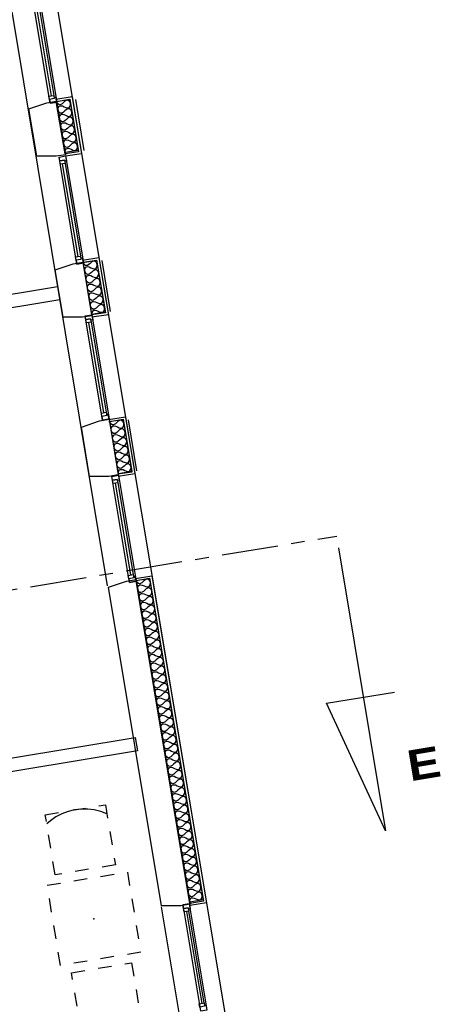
# Model space of a CAD drawing. Header units: millimetres. Extents: x -15 to 127, y -65 to 67.
# Tile 269 of 476: x 47.73 to 50.78, y 2.11 to 9.38. Entities that reach past the tile are written whole.
import ezdxf

# ---------------------------------------------------------------- set-up
doc = ezdxf.new("R2010")
doc.units = ezdxf.units.MM
doc.header["$MEASUREMENT"] = 0
doc.linetypes.add('PC_DASH_3', pattern=[0.055556, 0.027778, -0.027778])
doc.linetypes.add('PC_DASH_4', pattern=[0.638889, 0.416667, -0.083333, 0.055556, -0.083333])
doc.layers.add('structure rdc', color=7, linetype='Continuous')
doc.styles.get("Standard").update_dxf_attribs({"font": 'BKANT.TTF'})

# ---------------------------------------------------------------- blocks, each defined once
blk = doc.blocks.new('PD_4924')
at = {"layer": 'structure rdc', "color": 0}
for p, q in [((48.8427, -18.6748), (48.729, -17.9892)), ((48.7467, -17.9862), (48.8604, -18.6719))]:
    blk.add_line(p, q, dxfattribs=at)
for points in [[(48.7513, -17.9318), (48.8824, -18.7219), (48.8337, -18.7299), (48.7027, -17.9399), (48.7513, -17.9318)], [(48.7027, -17.9399), (48.7513, -17.9318), (48.7575, -17.9687), (48.7442, -17.9709), (48.7427, -17.9617), (48.7073, -17.9675), (48.7027, -17.9399)], [(48.7427, -17.9617), (48.7467, -17.9862), (48.7113, -17.9921), (48.7073, -17.9675), (48.7427, -17.9617)], [(48.8604, -18.6719), (48.8645, -18.6964), (48.8291, -18.7023), (48.825, -18.6777), (48.8604, -18.6719)], [(48.8337, -18.7299), (48.8824, -18.7219), (48.8762, -18.685), (48.863, -18.6872), (48.8645, -18.6964), (48.8291, -18.7023), (48.8337, -18.7299)]]:
    blk.add_lwpolyline(points, dxfattribs=at)
blk.add_point((48.8824, -18.7219), dxfattribs=at)
blk = doc.blocks.new('PD_4925')
at = {"layer": 'structure rdc', "color": 0}
for p, q in [((49.0327, -19.828), (48.9223, -19.1623)), ((48.94, -19.1593), (49.0504, -19.825))]:
    blk.add_line(p, q, dxfattribs=at)
for points in [[(48.9446, -19.1049), (49.0723, -19.875), (49.0237, -19.8831), (48.896, -19.113), (48.9446, -19.1049)], [(48.896, -19.113), (48.9446, -19.1049), (48.9507, -19.1418), (48.9375, -19.144), (48.9359, -19.1348), (48.9005, -19.1406), (48.896, -19.113)], [(48.9359, -19.1348), (48.94, -19.1593), (48.9046, -19.1652), (48.9005, -19.1406), (48.9359, -19.1348)], [(49.0504, -19.825), (49.0545, -19.8496), (49.0191, -19.8555), (49.015, -19.8309), (49.0504, -19.825)], [(49.0237, -19.8831), (49.0723, -19.875), (49.0662, -19.8382), (49.0529, -19.8404), (49.0545, -19.8496), (49.0191, -19.8555), (49.0237, -19.8831)]]:
    blk.add_lwpolyline(points, dxfattribs=at)
blk.add_point((49.0723, -19.875), dxfattribs=at)
blk = doc.blocks.new('PD_4926')
at = {"layer": 'structure rdc', "color": 0}
for p, q in [((49.2315, -21.0265), (49.1189, -20.3478)), ((49.1366, -20.3449), (49.2492, -21.0236))]:
    blk.add_line(p, q, dxfattribs=at)
for points in [[(49.1412, -20.2905), (49.2711, -21.0736), (49.2224, -21.0817), (49.0926, -20.2986), (49.1412, -20.2905)], [(49.0926, -20.2986), (49.1412, -20.2905), (49.1473, -20.3274), (49.1341, -20.3296), (49.1325, -20.3203), (49.0971, -20.3262), (49.0926, -20.2986)], [(49.1325, -20.3203), (49.1366, -20.3449), (49.1012, -20.3508), (49.0971, -20.3262), (49.1325, -20.3203)], [(49.2492, -21.0236), (49.2532, -21.0482), (49.2178, -21.0541), (49.2138, -21.0295), (49.2492, -21.0236)], [(49.2224, -21.0817), (49.2711, -21.0736), (49.265, -21.0368), (49.2517, -21.039), (49.2532, -21.0482), (49.2178, -21.0541), (49.2224, -21.0817)]]:
    blk.add_lwpolyline(points, dxfattribs=at)
blk.add_point((49.2711, -21.0736), dxfattribs=at)
blk = doc.blocks.new('PD_4927')
at = {"layer": 'structure rdc', "color": 0}
for points in [[(49.6664, -23.4428), (49.2724, -21.0669), (49.3709, -21.0506), (49.7649, -23.4265), (49.6664, -23.4428)], [(49.6664, -23.4428), (49.667, -23.4271), (49.6744, -23.4148), (49.681, -23.4114), (49.6895, -23.4105), (49.7002, -23.4127), (49.713, -23.4186), (49.7258, -23.4244), (49.7365, -23.4266), (49.745, -23.4257), (49.7515, -23.4223), (49.759, -23.4101), (49.7596, -23.3944), (49.754, -23.3797), (49.7429, -23.3705), (49.7356, -23.3693), (49.7273, -23.3713), (49.7179, -23.3768), (49.7077, -23.3865), (49.6974, -23.3962), (49.688, -23.4017), (49.6797, -23.4036), (49.6724, -23.4024), (49.6614, -23.3933), (49.6558, -23.3786), (49.6563, -23.3629), (49.6638, -23.3506), (49.6703, -23.3472), (49.6789, -23.3463), (49.6895, -23.3485), (49.7023, -23.3544), (49.7152, -23.3602), (49.7258, -23.3624), (49.7343, -23.3615), (49.7409, -23.3581), (49.7483, -23.3458), (49.7489, -23.3301), (49.7433, -23.3155), (49.7323, -23.3063), (49.725, -23.3051), (49.7166, -23.307), (49.7073, -23.3126), (49.697, -23.3223), (49.6868, -23.3319), (49.6774, -23.3375), (49.669, -23.3394), (49.6617, -23.3382), (49.6507, -23.329), (49.6451, -23.3144), (49.6457, -23.2987), (49.6531, -23.2864), (49.6597, -23.283), (49.6682, -23.2821), (49.6789, -23.2843), (49.6917, -23.2901), (49.7045, -23.296), (49.7152, -23.2982), (49.7237, -23.2973), (49.7302, -23.2939), (49.7377, -23.2816), (49.7383, -23.2659), (49.7327, -23.2512), (49.7216, -23.2421), (49.7143, -23.2409), (49.706, -23.2428), (49.6966, -23.2483), (49.6864, -23.258), (49.6761, -23.2677), (49.6668, -23.2733), (49.6584, -23.2752), (49.6511, -23.274), (49.6401, -23.2648), (49.6345, -23.2501), (49.635, -23.2344), (49.6425, -23.2222), (49.649, -23.2188), (49.6576, -23.2179), (49.6682, -23.2201), (49.681, -23.2259), (49.6939, -23.2318), (49.7045, -23.234), (49.7131, -23.2331), (49.7196, -23.2297), (49.727, -23.2174), (49.7276, -23.2017), (49.722, -23.187), (49.711, -23.1778), (49.7037, -23.1767), (49.6953, -23.1786), (49.686, -23.1841), (49.6757, -23.1938), (49.6655, -23.2035), (49.6561, -23.209), (49.6477, -23.211), (49.6404, -23.2098), (49.6294, -23.2006), (49.6238, -23.1859), (49.6244, -23.1702), (49.6318, -23.158), (49.6384, -23.1545), (49.6469, -23.1537), (49.6576, -23.1559), (49.6704, -23.1617), (49.6832, -23.1676), (49.6939, -23.1698), (49.7024, -23.1689), (49.7089, -23.1655), (49.7164, -23.1532), (49.717, -23.1375), (49.7114, -23.1228), (49.7004, -23.1136), (49.6931, -23.1125), (49.6847, -23.1144), (49.6753, -23.1199), (49.6651, -23.1296), (49.6548, -23.1393), (49.6455, -23.1448), (49.6371, -23.1467), (49.6298, -23.1456), (49.6188, -23.1364), (49.6132, -23.1217), (49.6137, -23.106), (49.6212, -23.0938), (49.6277, -23.0903), (49.6363, -23.0894), (49.6469, -23.0916), (49.6597, -23.0975), (49.6726, -23.1034), (49.6832, -23.1056), (49.6918, -23.1047), (49.6983, -23.1012), (49.7058, -23.089), (49.7063, -23.0733), (49.7007, -23.0586), (49.6897, -23.0494), (49.6824, -23.0483), (49.674, -23.0502), (49.6647, -23.0557), (49.6544, -23.0654), (49.6442, -23.0751), (49.6348, -23.0806), (49.6264, -23.0825), (49.6191, -23.0814), (49.6081, -23.0722), (49.6025, -23.0575), (49.6031, -23.0418), (49.6105, -23.0296), (49.6171, -23.0261), (49.6256, -23.0252), (49.6363, -23.0274), (49.6491, -23.0333), (49.6619, -23.0392), (49.6726, -23.0414), (49.6811, -23.0405), (49.6877, -23.037), (49.6951, -23.0248), (49.6957, -23.0091), (49.6901, -22.9944), (49.6791, -22.9852), (49.6718, -22.9841), (49.6634, -22.986), (49.654, -22.9915), (49.6438, -23.0012), (49.6335, -23.0109), (49.6242, -23.0164), (49.6158, -23.0183), (49.6085, -23.0172), (49.5975, -23.008), (49.5919, -22.9933), (49.5924, -22.9776), (49.5999, -22.9653), (49.6064, -22.9619), (49.615, -22.961), (49.6256, -22.9632), (49.6384, -22.9691), (49.6513, -22.9749), (49.6619, -22.9772), (49.6705, -22.9763), (49.677, -22.9728), (49.6845, -22.9606), (49.685, -22.9449), (49.6794, -22.9302), (49.6684, -22.921), (49.6611, -22.9199), (49.6527, -22.9218), (49.6434, -22.9273), (49.6331, -22.937), (49.6229, -22.9467), (49.6135, -22.9522), (49.6051, -22.9541), (49.5978, -22.953), (49.5868, -22.9438), (49.5812, -22.9291), (49.5818, -22.9134), (49.5892, -22.9011), (49.5958, -22.8977), (49.6043, -22.8968), (49.615, -22.899), (49.6278, -22.9049), (49.6406, -22.9107), (49.6513, -22.9129), (49.6598, -22.912), (49.6664, -22.9086), (49.6738, -22.8964), (49.6744, -22.8807), (49.6688, -22.866), (49.6578, -22.8568), (49.6505, -22.8556), (49.6421, -22.8576), (49.6327, -22.8631), (49.6225, -22.8728), (49.6122, -22.8825), (49.6029, -22.888), (49.5945, -22.8899), (49.5872, -22.8888), (49.5762, -22.8796), (49.5706, -22.8649), (49.5711, -22.8492), (49.5786, -22.8369), (49.5851, -22.8335), (49.5937, -22.8326), (49.6043, -22.8348), (49.6172, -22.8407), (49.63, -22.8465), (49.6406, -22.8487), (49.6492, -22.8478), (49.6557, -22.8444), (49.6632, -22.8321), (49.6637, -22.8164), (49.6581, -22.8018), (49.6471, -22.7926), (49.6398, -22.7914), (49.6314, -22.7933), (49.6221, -22.7989), (49.6118, -22.8086), (49.6016, -22.8182), (49.5922, -22.8238), (49.5838, -22.8257), (49.5765, -22.8245), (49.5655, -22.8153), (49.5599, -22.8007), (49.5605, -22.785), (49.5679, -22.7727), (49.5745, -22.7693), (49.583, -22.7684), (49.5937, -22.7706), (49.6065, -22.7764), (49.6193, -22.7823), (49.63, -22.7845), (49.6385, -22.7836), (49.6451, -22.7802), (49.6525, -22.7679), (49.6531, -22.7522), (49.6475, -22.7375), (49.6365, -22.7284), (49.6292, -22.7272), (49.6208, -22.7291), (49.6114, -22.7346), (49.6012, -22.7443), (49.5909, -22.754), (49.5816, -22.7596), (49.5732, -22.7615), (49.5659, -22.7603), (49.5549, -22.7511), (49.5493, -22.7365), (49.5498, -22.7207), (49.5573, -22.7085), (49.5638, -22.7051), (49.5724, -22.7042), (49.583, -22.7064), (49.5959, -22.7122), (49.6087, -22.7181), (49.6193, -22.7203), (49.6279, -22.7194), (49.6344, -22.716), (49.6419, -22.7037), (49.6424, -22.688), (49.6368, -22.6733), (49.6258, -22.6641), (49.6185, -22.663), (49.6101, -22.6649), (49.6008, -22.6704), (49.5905, -22.6801), (49.5803, -22.6898), (49.5709, -22.6953), (49.5625, -22.6973), (49.5552, -22.6961), (49.5442, -22.6869), (49.5386, -22.6722), (49.5392, -22.6565), (49.5466, -22.6443), (49.5532, -22.6408), (49.5617, -22.64), (49.5724, -22.6422), (49.5852, -22.648), (49.598, -22.6539), (49.6087, -22.6561), (49.6172, -22.6552), (49.6238, -22.6518), (49.6312, -22.6395), (49.6318, -22.6238), (49.6262, -22.6091), (49.6152, -22.5999), (49.6079, -22.5988), (49.5995, -22.6007), (49.5901, -22.6062), (49.5799, -22.6159), (49.5696, -22.6256), (49.5603, -22.6311), (49.5519, -22.633), (49.5446, -22.6319), (49.5336, -22.6227), (49.528, -22.608), (49.5285, -22.5923), (49.536, -22.5801), (49.5425, -22.5766), (49.5511, -22.5757), (49.5617, -22.5779), (49.5746, -22.5838), (49.5874, -22.5897), (49.598, -22.5919), (49.6066, -22.591), (49.6131, -22.5875), (49.6206, -22.5753), (49.6211, -22.5596), (49.6155, -22.5449), (49.6045, -22.5357), (49.5972, -22.5346), (49.5888, -22.5365), (49.5795, -22.542), (49.5692, -22.5517), (49.559, -22.5614), (49.5496, -22.5669), (49.5412, -22.5688), (49.5339, -22.5677), (49.5229, -22.5585), (49.5173, -22.5438), (49.5179, -22.5281), (49.5254, -22.5159), (49.5319, -22.5124), (49.5404, -22.5115), (49.5511, -22.5137), (49.5639, -22.5196), (49.5767, -22.5255), (49.5874, -22.5277), (49.5959, -22.5268), (49.6025, -22.5233), (49.6099, -22.5111), (49.6105, -22.4954), (49.6049, -22.4807), (49.5939, -22.4715), (49.5866, -22.4704), (49.5782, -22.4723), (49.5688, -22.4778), (49.5586, -22.4875), (49.5483, -22.4972), (49.539, -22.5027), (49.5306, -22.5046), (49.5233, -22.5035), (49.5123, -22.4943), (49.5067, -22.4796), (49.5073, -22.4639), (49.5147, -22.4516), (49.5212, -22.4482), (49.5298, -22.4473), (49.5404, -22.4495), (49.5533, -22.4554), (49.5661, -22.4612), (49.5767, -22.4635), (49.5853, -22.4626), (49.5918, -22.4591), (49.5993, -22.4469), (49.5998, -22.4312), (49.5942, -22.4165), (49.5832, -22.4073), (49.5759, -22.4062), (49.5675, -22.4081), (49.5582, -22.4136), (49.5479, -22.4233), (49.5377, -22.433), (49.5283, -22.4385), (49.52, -22.4404), (49.5127, -22.4393), (49.5016, -22.4301), (49.496, -22.4154), (49.4966, -22.3997), (49.5041, -22.3874), (49.5106, -22.384), (49.5191, -22.3831), (49.5298, -22.3853), (49.5426, -22.3912), (49.5554, -22.397), (49.5661, -22.3992), (49.5746, -22.3983), (49.5812, -22.3949), (49.5886, -22.3827), (49.5892, -22.367), (49.5836, -22.3523), (49.5726, -22.3431), (49.5653, -22.3419), (49.5569, -22.3439), (49.5475, -22.3494), (49.5373, -22.3591), (49.527, -22.3688), (49.5177, -22.3743), (49.5093, -22.3762), (49.502, -22.3751), (49.491, -22.3659), (49.4854, -22.3512), (49.486, -22.3355), (49.4934, -22.3232), (49.5, -22.3198), (49.5085, -22.3189), (49.5191, -22.3211), (49.532, -22.327), (49.5448, -22.3328), (49.5554, -22.335), (49.564, -22.3341), (49.5705, -22.3307), (49.578, -22.3184), (49.5785, -22.3027), (49.5729, -22.2881), (49.5619, -22.2789), (49.5546, -22.2777), (49.5463, -22.2796), (49.5369, -22.2852), (49.5266, -22.2949), (49.5164, -22.3045), (49.507, -22.3101), (49.4987, -22.312), (49.4914, -22.3108), (49.4803, -22.3016), (49.4747, -22.287), (49.4753, -22.2713), (49.4828, -22.259), (49.4893, -22.2556), (49.4978, -22.2547), (49.5085, -22.2569), (49.5213, -22.2627), (49.5341, -22.2686), (49.5448, -22.2708), (49.5533, -22.2699), (49.5599, -22.2665), (49.5673, -22.2542), (49.5679, -22.2385), (49.5623, -22.2238), (49.5513, -22.2147), (49.544, -22.2135), (49.5356, -22.2154), (49.5262, -22.221), (49.516, -22.2306), (49.5057, -22.2403), (49.4964, -22.2459), (49.488, -22.2478), (49.4807, -22.2466), (49.4697, -22.2374), (49.4641, -22.2228), (49.4647, -22.207), (49.4721, -22.1948), (49.4787, -22.1914), (49.4872, -22.1905), (49.4978, -22.1927), (49.5107, -22.1985), (49.5235, -22.2044), (49.5341, -22.2066), (49.5427, -22.2057), (49.5492, -22.2023), (49.5567, -22.19), (49.5572, -22.1743), (49.5516, -22.1596), (49.5406, -22.1504), (49.5333, -22.1493), (49.525, -22.1512), (49.5156, -22.1567), (49.5053, -22.1664), (49.4951, -22.1761), (49.4857, -22.1816), (49.4774, -22.1836), (49.4701, -22.1824), (49.4591, -22.1732), (49.4535, -22.1585), (49.454, -22.1428), (49.4615, -22.1306), (49.468, -22.1271), (49.4766, -22.1263), (49.4872, -22.1285), (49.5, -22.1343), (49.5129, -22.1402), (49.5235, -22.1424), (49.532, -22.1415), (49.5386, -22.1381), (49.546, -22.1258), (49.5466, -22.1101), (49.541, -22.0954), (49.53, -22.0862), (49.5227, -22.0851), (49.5143, -22.087), (49.5049, -22.0925), (49.4947, -22.1022), (49.4845, -22.1119), (49.4751, -22.1174), (49.4667, -22.1193), (49.4594, -22.1182), (49.4484, -22.109), (49.4428, -22.0943), (49.4434, -22.0786), (49.4508, -22.0664), (49.4574, -22.0629), (49.4659, -22.062), (49.4765, -22.0642), (49.4894, -22.0701), (49.5022, -22.076), (49.5128, -22.0782), (49.5214, -22.0773), (49.5279, -22.0739), (49.5354, -22.0616), (49.5359, -22.0459), (49.5303, -22.0312), (49.5193, -22.022), (49.512, -22.0209), (49.5037, -22.0228), (49.4943, -22.0283), (49.4841, -22.038), (49.4738, -22.0477), (49.4644, -22.0532), (49.4561, -22.0551), (49.4488, -22.054), (49.4378, -22.0448), (49.4322, -22.0301), (49.4327, -22.0144), (49.4402, -22.0022), (49.4467, -21.9987), (49.4553, -21.9978), (49.4659, -22), (49.4787, -22.0059), (49.4916, -22.0118), (49.5022, -22.014), (49.5107, -22.0131), (49.5173, -22.0096), (49.5247, -21.9974), (49.5253, -21.9817), (49.5197, -21.967), (49.5087, -21.9578), (49.5014, -21.9567), (49.493, -21.9586), (49.4837, -21.9641), (49.4734, -21.9738), (49.4632, -21.9835), (49.4538, -21.989), (49.4454, -21.9909), (49.4381, -21.9898), (49.4271, -21.9806), (49.4215, -21.9659), (49.4221, -21.9502), (49.4295, -21.9379), (49.4361, -21.9345), (49.4446, -21.9336), (49.4553, -21.9358), (49.4681, -21.9417), (49.4809, -21.9475), (49.4915, -21.9498), (49.5001, -21.9489), (49.5066, -21.9454), (49.5141, -21.9332), (49.5146, -21.9175), (49.5091, -21.9028), (49.498, -21.8936), (49.4907, -21.8925), (49.4824, -21.8944), (49.473, -21.8999), (49.4628, -21.9096), (49.4525, -21.9193), (49.4431, -21.9248), (49.4348, -21.9267), (49.4275, -21.9256), (49.4165, -21.9164), (49.4109, -21.9017), (49.4114, -21.886), (49.4189, -21.8737), (49.4254, -21.8703), (49.434, -21.8694), (49.4446, -21.8716), (49.4574, -21.8775), (49.4703, -21.8833), (49.4809, -21.8855), (49.4894, -21.8846), (49.496, -21.8812), (49.5034, -21.869), (49.504, -21.8533), (49.4984, -21.8386), (49.4874, -21.8294), (49.4801, -21.8282), (49.4717, -21.8302), (49.4624, -21.8357), (49.4521, -21.8454), (49.4419, -21.8551), (49.4325, -21.8606), (49.4241, -21.8625), (49.4168, -21.8614), (49.4058, -21.8522), (49.4002, -21.8375), (49.4008, -21.8218), (49.4082, -21.8095), (49.4148, -21.8061), (49.4233, -21.8052), (49.434, -21.8074), (49.4468, -21.8133), (49.4596, -21.8191), (49.4703, -21.8213), (49.4788, -21.8204), (49.4853, -21.817), (49.4928, -21.8047), (49.4934, -21.789), (49.4878, -21.7744), (49.4767, -21.7652), (49.4694, -21.764), (49.4611, -21.7659), (49.4517, -21.7715), (49.4415, -21.7812), (49.4312, -21.7908), (49.4219, -21.7964), (49.4135, -21.7983), (49.4062, -21.7971), (49.3952, -21.7879), (49.3896, -21.7733), (49.3901, -21.7576), (49.3976, -21.7453), (49.4041, -21.7419), (49.4127, -21.741), (49.4233, -21.7432), (49.4361, -21.749), (49.449, -21.7549), (49.4596, -21.7571), (49.4682, -21.7562), (49.4747, -21.7528), (49.4821, -21.7405), (49.4827, -21.7248), (49.4771, -21.7101), (49.4661, -21.701), (49.4588, -21.6998), (49.4504, -21.7017), (49.4411, -21.7073), (49.4308, -21.7169), (49.4206, -21.7266), (49.4112, -21.7322), (49.4028, -21.7341), (49.3955, -21.7329), (49.3845, -21.7237), (49.3789, -21.7091), (49.3795, -21.6933), (49.3869, -21.6811), (49.3935, -21.6777), (49.402, -21.6768), (49.4127, -21.679), (49.4255, -21.6848), (49.4383, -21.6907), (49.449, -21.6929), (49.4575, -21.692), (49.464, -21.6886), (49.4715, -21.6763), (49.4721, -21.6606), (49.4665, -21.6459), (49.4555, -21.6367), (49.4482, -21.6356), (49.4398, -21.6375), (49.4304, -21.643), (49.4202, -21.6527), (49.4099, -21.6624), (49.4006, -21.6679), (49.3922, -21.6699), (49.3849, -21.6687), (49.3739, -21.6595), (49.3683, -21.6448), (49.3688, -21.6291), (49.3763, -21.6169), (49.3828, -21.6134), (49.3914, -21.6126), (49.402, -21.6148), (49.4148, -21.6206), (49.4277, -21.6265), (49.4383, -21.6287), (49.4469, -21.6278), (49.4534, -21.6244), (49.4609, -21.6121), (49.4614, -21.5964), (49.4558, -21.5817), (49.4448, -21.5725), (49.4375, -21.5714), (49.4291, -21.5733), (49.4198, -21.5788), (49.4095, -21.5885), (49.3993, -21.5982), (49.3899, -21.6037), (49.3815, -21.6056), (49.3742, -21.6045), (49.3632, -21.5953), (49.3576, -21.5806), (49.3582, -21.5649), (49.3656, -21.5527), (49.3722, -21.5492), (49.3807, -21.5483), (49.3914, -21.5505), (49.4042, -21.5564), (49.417, -21.5623), (49.4277, -21.5645), (49.4362, -21.5636), (49.4428, -21.5602), (49.4502, -21.5479), (49.4508, -21.5322), (49.4452, -21.5175), (49.4342, -21.5083), (49.4269, -21.5072), (49.4185, -21.5091), (49.4091, -21.5146), (49.3989, -21.5243), (49.3886, -21.534), (49.3793, -21.5395), (49.3709, -21.5414), (49.3636, -21.5403), (49.3526, -21.5311), (49.347, -21.5164), (49.3475, -21.5007), (49.355, -21.4885), (49.3615, -21.485), (49.3701, -21.4841), (49.3807, -21.4863), (49.3935, -21.4922), (49.4064, -21.4981), (49.417, -21.5003), (49.4256, -21.4994), (49.4321, -21.4959), (49.4396, -21.4837), (49.4401, -21.468), (49.4345, -21.4533), (49.4235, -21.4441), (49.4162, -21.443), (49.4078, -21.4449), (49.3985, -21.4504), (49.3882, -21.4601), (49.378, -21.4698), (49.3686, -21.4753), (49.3602, -21.4772), (49.3529, -21.4761), (49.3419, -21.4669), (49.3363, -21.4522), (49.3369, -21.4365), (49.3443, -21.4242), (49.3509, -21.4208), (49.3594, -21.4199), (49.3701, -21.4221), (49.3829, -21.428), (49.3957, -21.4338), (49.4064, -21.4361), (49.4149, -21.4352), (49.4215, -21.4317), (49.4289, -21.4195), (49.4295, -21.4038), (49.4239, -21.3891), (49.4129, -21.3799), (49.4056, -21.3788), (49.3972, -21.3807), (49.3878, -21.3862), (49.3776, -21.3959), (49.3673, -21.4056), (49.358, -21.4111), (49.3496, -21.413), (49.3423, -21.4119), (49.3313, -21.4027), (49.3257, -21.388), (49.3262, -21.3723), (49.3337, -21.36), (49.3402, -21.3566), (49.3488, -21.3557), (49.3594, -21.3579), (49.3722, -21.3638), (49.3851, -21.3696), (49.3957, -21.3718), (49.4043, -21.3709), (49.4108, -21.3675), (49.4183, -21.3553), (49.4188, -21.3396), (49.4132, -21.3249), (49.4022, -21.3157), (49.3949, -21.3145), (49.3865, -21.3165), (49.3772, -21.322), (49.3669, -21.3317), (49.3567, -21.3414), (49.3473, -21.3469), (49.3389, -21.3488), (49.3316, -21.3477), (49.3206, -21.3385), (49.315, -21.3238), (49.3156, -21.3081), (49.323, -21.2958), (49.3296, -21.2924), (49.3381, -21.2915), (49.3488, -21.2937), (49.3616, -21.2996), (49.3744, -21.3054), (49.3851, -21.3076), (49.3936, -21.3067), (49.4002, -21.3033), (49.4076, -21.291), (49.4082, -21.2753), (49.4026, -21.2607), (49.3916, -21.2515), (49.3843, -21.2503), (49.3759, -21.2522), (49.3665, -21.2578), (49.3563, -21.2675), (49.346, -21.2771), (49.3367, -21.2827), (49.3283, -21.2846), (49.321, -21.2834), (49.31, -21.2743), (49.3044, -21.2596), (49.3049, -21.2439), (49.3124, -21.2316), (49.3189, -21.2282), (49.3275, -21.2273), (49.3381, -21.2295), (49.351, -21.2353), (49.3638, -21.2412), (49.3744, -21.2434), (49.383, -21.2425), (49.3895, -21.2391), (49.397, -21.2268), (49.3975, -21.2111), (49.3919, -21.1964), (49.3809, -21.1873), (49.3736, -21.1861), (49.3652, -21.188), (49.3559, -21.1936), (49.3456, -21.2032), (49.3354, -21.2129), (49.326, -21.2185), (49.3176, -21.2204), (49.3103, -21.2192), (49.2993, -21.21), (49.2937, -21.1954), (49.2943, -21.1796), (49.3017, -21.1674), (49.3083, -21.164), (49.3168, -21.1631), (49.3275, -21.1653), (49.3403, -21.1711), (49.3531, -21.177), (49.3638, -21.1792), (49.3723, -21.1783), (49.3789, -21.1749), (49.3863, -21.1626), (49.3869, -21.1469), (49.3813, -21.1322), (49.3703, -21.123), (49.363, -21.1219), (49.3546, -21.1238), (49.3452, -21.1293), (49.335, -21.139), (49.3247, -21.1487), (49.3154, -21.1542), (49.307, -21.1562), (49.2997, -21.155), (49.2887, -21.1458), (49.2831, -21.1311), (49.2836, -21.1154), (49.2911, -21.1032), (49.2976, -21.0997), (49.3062, -21.0989), (49.3168, -21.1011), (49.3297, -21.1069), (49.3425, -21.1128), (49.3531, -21.115), (49.3617, -21.1141), (49.3682, -21.1107), (49.3757, -21.0984), (49.3762, -21.0827), (49.3706, -21.068), (49.3596, -21.0588), (49.3523, -21.0577), (49.3439, -21.0596), (49.3346, -21.0651), (49.3243, -21.0748), (49.3141, -21.0845), (49.3047, -21.09), (49.2963, -21.0919), (49.289, -21.0908), (49.278, -21.0816), (49.2724, -21.0669)]]:
    blk.add_lwpolyline(points, dxfattribs=at)
blk = doc.blocks.new('PD_4975')
at = {"layer": 'structure rdc', "color": 0}
for points in [[(48.7473, -17.9064), (48.6847, -17.5289), (48.7814, -17.5129), (48.844, -17.8903), (48.7473, -17.9064)], [(48.7473, -17.9064), (48.7478, -17.891), (48.7551, -17.8789), (48.7616, -17.8756), (48.77, -17.8747), (48.7804, -17.8769), (48.793, -17.8826), (48.8056, -17.8884), (48.8161, -17.8905), (48.8245, -17.8896), (48.8309, -17.8863), (48.8382, -17.8743), (48.8388, -17.8589), (48.8333, -17.8445), (48.8225, -17.8355), (48.8153, -17.8343), (48.8071, -17.8362), (48.7979, -17.8416), (48.7878, -17.8512), (48.7777, -17.8607), (48.7685, -17.8661), (48.7603, -17.868), (48.7531, -17.8668), (48.7423, -17.8578), (48.7368, -17.8434), (48.7374, -17.828), (48.7447, -17.816), (48.7511, -17.8127), (48.7595, -17.8118), (48.77, -17.8139), (48.7826, -17.8197), (48.7952, -17.8254), (48.8056, -17.8276), (48.814, -17.8267), (48.8205, -17.8234), (48.8278, -17.8113), (48.8284, -17.7959), (48.8229, -17.7816), (48.8121, -17.7725), (48.8049, -17.7714), (48.7966, -17.7733), (48.7874, -17.7787), (48.7774, -17.7882), (48.7673, -17.7978), (48.7581, -17.8032), (48.7499, -17.8051), (48.7427, -17.8039), (48.7319, -17.7949), (48.7264, -17.7805), (48.7269, -17.7651), (48.7343, -17.7531), (48.7407, -17.7498), (48.7491, -17.7489), (48.7596, -17.751), (48.7722, -17.7568), (48.7848, -17.7625), (48.7952, -17.7647), (48.8036, -17.7638), (48.81, -17.7605), (48.8174, -17.7484), (48.8179, -17.733), (48.8124, -17.7186), (48.8016, -17.7096), (48.7944, -17.7085), (48.7862, -17.7104), (48.777, -17.7158), (48.7669, -17.7253), (48.7569, -17.7348), (48.7477, -17.7403), (48.7394, -17.7421), (48.7323, -17.741), (48.7215, -17.732), (48.716, -17.7176), (48.7165, -17.7022), (48.7238, -17.6902), (48.7303, -17.6868), (48.7387, -17.686), (48.7491, -17.6881), (48.7617, -17.6939), (48.7743, -17.6996), (48.7848, -17.7018), (48.7932, -17.7009), (48.7996, -17.6975), (48.8069, -17.6855), (48.8075, -17.6701), (48.802, -17.6557), (48.7912, -17.6467), (48.784, -17.6456), (48.7758, -17.6475), (48.7666, -17.6529), (48.7565, -17.6624), (48.7464, -17.6719), (48.7372, -17.6774), (48.729, -17.6792), (48.7218, -17.6781), (48.711, -17.6691), (48.7055, -17.6547), (48.7061, -17.6393), (48.7134, -17.6273), (48.7198, -17.6239), (48.7282, -17.6231), (48.7387, -17.6252), (48.7513, -17.631), (48.7639, -17.6367), (48.7744, -17.6389), (48.7828, -17.638), (48.7892, -17.6346), (48.7965, -17.6226), (48.7971, -17.6072), (48.7916, -17.5928), (48.7808, -17.5838), (48.7736, -17.5827), (48.7654, -17.5846), (48.7562, -17.59), (48.7461, -17.5995), (48.736, -17.609), (48.7268, -17.6144), (48.7186, -17.6163), (48.7114, -17.6152), (48.7006, -17.6062), (48.6951, -17.5918), (48.6956, -17.5764), (48.703, -17.5644), (48.7094, -17.561), (48.7178, -17.5602), (48.7283, -17.5623), (48.7409, -17.5681), (48.7535, -17.5738), (48.7639, -17.576), (48.7723, -17.5751), (48.7788, -17.5717), (48.7861, -17.5597), (48.7866, -17.5443), (48.7811, -17.5299), (48.7703, -17.5209), (48.7632, -17.5198), (48.7549, -17.5217), (48.7457, -17.5271), (48.7356, -17.5366), (48.7256, -17.5461), (48.7164, -17.5515), (48.7081, -17.5534), (48.701, -17.5523), (48.6902, -17.5433), (48.6847, -17.5289)]]:
    blk.add_lwpolyline(points, dxfattribs=at)
blk = doc.blocks.new('PD_4976')
at = {"layer": 'structure rdc', "color": 0}
for points in [[(48.9453, -19.1027), (48.8813, -18.7169), (48.9793, -18.7007), (49.0433, -19.0864), (48.9453, -19.1027)], [(48.9453, -19.1027), (48.9458, -19.087), (48.9532, -19.0747), (48.9597, -19.0713), (48.9682, -19.0704), (48.9788, -19.0726), (48.9916, -19.0785), (49.0044, -19.0843), (49.015, -19.0865), (49.0235, -19.0856), (49.03, -19.0822), (49.0374, -19.07), (49.038, -19.0543), (49.0324, -19.0396), (49.0214, -19.0304), (49.0141, -19.0292), (49.0058, -19.0311), (48.9965, -19.0366), (48.9863, -19.0463), (48.9761, -19.056), (48.9668, -19.0615), (48.9584, -19.0634), (48.9512, -19.0623), (48.9402, -19.0531), (48.9346, -19.0384), (48.9352, -19.0227), (48.9426, -19.0104), (48.9491, -19.007), (48.9576, -19.0061), (48.9682, -19.0083), (48.981, -19.0142), (48.9937, -19.02), (49.0043, -19.0222), (49.0128, -19.0213), (49.0194, -19.0179), (49.0268, -19.0057), (49.0273, -18.99), (49.0217, -18.9753), (49.0108, -18.9661), (49.0035, -18.9649), (48.9951, -18.9668), (48.9858, -18.9724), (48.9756, -18.982), (48.9654, -18.9917), (48.9561, -18.9972), (48.9478, -18.9991), (48.9405, -18.998), (48.9295, -18.9888), (48.9239, -18.9741), (48.9245, -18.9584), (48.9319, -18.9461), (48.9384, -18.9427), (48.9469, -18.9418), (48.9575, -18.944), (48.9703, -18.9499), (48.9831, -18.9557), (48.9937, -18.9579), (49.0022, -18.9571), (49.0087, -18.9536), (49.0161, -18.9414), (49.0167, -18.9257), (49.0111, -18.911), (49.0001, -18.9018), (48.9928, -18.9007), (48.9845, -18.9026), (48.9752, -18.9081), (48.965, -18.9177), (48.9548, -18.9274), (48.9455, -18.9329), (48.9371, -18.9348), (48.9298, -18.9337), (48.9189, -18.9245), (48.9133, -18.9098), (48.9138, -18.8941), (48.9212, -18.8818), (48.9278, -18.8784), (48.9363, -18.8775), (48.9469, -18.8797), (48.9596, -18.8856), (48.9724, -18.8915), (48.983, -18.8937), (48.9915, -18.8928), (48.998, -18.8893), (49.0054, -18.8771), (49.006, -18.8614), (49.0004, -18.8467), (48.9894, -18.8375), (48.9822, -18.8364), (48.9738, -18.8383), (48.9645, -18.8438), (48.9543, -18.8534), (48.9441, -18.8631), (48.9348, -18.8686), (48.9264, -18.8705), (48.9192, -18.8694), (48.9082, -18.8602), (48.9026, -18.8455), (48.9032, -18.8298), (48.9106, -18.8176), (48.9171, -18.8141), (48.9256, -18.8132), (48.9362, -18.8154), (48.949, -18.8213), (48.9618, -18.8272), (48.9724, -18.8294), (48.9809, -18.8285), (48.9874, -18.825), (48.9948, -18.8128), (48.9953, -18.7971), (48.9897, -18.7824), (48.9788, -18.7732), (48.9715, -18.7721), (48.9632, -18.774), (48.9538, -18.7795), (48.9436, -18.7892), (48.9334, -18.7988), (48.9241, -18.8043), (48.9158, -18.8062), (48.9085, -18.8051), (48.8975, -18.7959), (48.892, -18.7812), (48.8925, -18.7655), (48.8999, -18.7533), (48.9064, -18.7498), (48.9149, -18.7489), (48.9255, -18.7511), (48.9383, -18.757), (48.9511, -18.7629), (48.9617, -18.7651), (48.9702, -18.7642), (48.9767, -18.7608), (48.9841, -18.7485), (48.9847, -18.7328), (48.9791, -18.7181), (48.9681, -18.7089), (48.9608, -18.7078), (48.9525, -18.7097), (48.9432, -18.7152), (48.933, -18.7249), (48.9228, -18.7345), (48.9135, -18.74), (48.9051, -18.7419), (48.8979, -18.7408), (48.8869, -18.7316), (48.8813, -18.7169)]]:
    blk.add_lwpolyline(points, dxfattribs=at)
blk = doc.blocks.new('PD_4977')
at = {"layer": 'structure rdc', "color": 0}
for points in [[(49.1407, -20.2788), (49.0767, -19.8932), (49.1753, -19.8769), (49.2393, -20.2625), (49.1407, -20.2788)], [(49.1407, -20.2788), (49.1413, -20.2631), (49.1487, -20.2508), (49.1553, -20.2474), (49.1638, -20.2465), (49.1745, -20.2487), (49.1873, -20.2546), (49.2002, -20.2604), (49.2108, -20.2627), (49.2194, -20.2618), (49.2259, -20.2583), (49.2334, -20.2461), (49.2339, -20.2303), (49.2283, -20.2156), (49.2173, -20.2064), (49.21, -20.2053), (49.2016, -20.2072), (49.1922, -20.2127), (49.182, -20.2224), (49.1717, -20.2321), (49.1624, -20.2377), (49.154, -20.2396), (49.1467, -20.2384), (49.1356, -20.2292), (49.13, -20.2146), (49.1306, -20.1988), (49.1381, -20.1866), (49.1446, -20.1831), (49.1532, -20.1822), (49.1638, -20.1844), (49.1767, -20.1903), (49.1895, -20.1962), (49.2002, -20.1984), (49.2087, -20.1975), (49.2153, -20.1941), (49.2227, -20.1818), (49.2233, -20.1661), (49.2177, -20.1514), (49.2067, -20.1422), (49.1993, -20.141), (49.191, -20.1429), (49.1816, -20.1485), (49.1713, -20.1582), (49.1611, -20.1679), (49.1517, -20.1734), (49.1433, -20.1753), (49.136, -20.1742), (49.125, -20.165), (49.1194, -20.1503), (49.1199, -20.1346), (49.1274, -20.1223), (49.1339, -20.1189), (49.1425, -20.118), (49.1532, -20.1202), (49.166, -20.126), (49.1788, -20.1319), (49.1895, -20.1341), (49.1981, -20.1332), (49.2046, -20.1298), (49.2121, -20.1175), (49.2126, -20.1018), (49.207, -20.0871), (49.196, -20.0779), (49.1887, -20.0768), (49.1803, -20.0787), (49.1709, -20.0842), (49.1607, -20.0939), (49.1504, -20.1036), (49.141, -20.1091), (49.1327, -20.111), (49.1253, -20.1099), (49.1143, -20.1007), (49.1087, -20.086), (49.1093, -20.0703), (49.1167, -20.058), (49.1233, -20.0546), (49.1318, -20.0537), (49.1425, -20.0559), (49.1553, -20.0618), (49.1682, -20.0676), (49.1788, -20.0698), (49.1874, -20.069), (49.1939, -20.0655), (49.2014, -20.0532), (49.202, -20.0375), (49.1964, -20.0228), (49.1853, -20.0136), (49.178, -20.0125), (49.1696, -20.0144), (49.1603, -20.0199), (49.15, -20.0296), (49.1398, -20.0393), (49.1304, -20.0449), (49.122, -20.0468), (49.1147, -20.0456), (49.1037, -20.0364), (49.0981, -20.0217), (49.0986, -20.006), (49.1061, -19.9938), (49.1126, -19.9903), (49.1212, -19.9894), (49.1318, -19.9916), (49.1447, -19.9975), (49.1575, -20.0034), (49.1682, -20.0056), (49.1767, -20.0047), (49.1833, -20.0012), (49.1908, -19.989), (49.1913, -19.9733), (49.1857, -19.9586), (49.1747, -19.9494), (49.1674, -19.9482), (49.159, -19.9501), (49.1496, -19.9557), (49.1394, -19.9654), (49.1291, -19.9751), (49.1197, -19.9806), (49.1113, -19.9825), (49.104, -19.9814), (49.093, -19.9722), (49.0874, -19.9575), (49.088, -19.9417), (49.0954, -19.9295), (49.102, -19.926), (49.1105, -19.9252), (49.1212, -19.9274), (49.134, -19.9332), (49.1469, -19.9391), (49.1575, -19.9413), (49.1661, -19.9404), (49.1726, -19.937), (49.1801, -19.9247), (49.1807, -19.909), (49.1751, -19.8943), (49.164, -19.8851), (49.1567, -19.8839), (49.1483, -19.8859), (49.139, -19.8914), (49.1287, -19.9011), (49.1184, -19.9108), (49.1091, -19.9163), (49.1007, -19.9182), (49.0934, -19.9171), (49.0823, -19.9079), (49.0767, -19.8932)]]:
    blk.add_lwpolyline(points, dxfattribs=at)
blk = doc.blocks.new('PD_4978')
at = {"layer": 'structure rdc', "color": 0}
for p, q in [((48.6459, -17.4868), (48.5334, -16.8086)), ((48.5511, -16.8057), (48.6636, -17.4838))]:
    blk.add_line(p, q, dxfattribs=at)
for points in [[(48.5557, -16.7513), (48.6855, -17.5338), (48.6368, -17.5419), (48.5071, -16.7594), (48.5557, -16.7513)], [(48.5071, -16.7594), (48.5557, -16.7513), (48.5618, -16.7882), (48.5486, -16.7904), (48.547, -16.7811), (48.5116, -16.787), (48.5071, -16.7594)], [(48.547, -16.7811), (48.5511, -16.8057), (48.5157, -16.8116), (48.5116, -16.787), (48.547, -16.7811)], [(48.6636, -17.4838), (48.6676, -17.5084), (48.6322, -17.5143), (48.6282, -17.4897), (48.6636, -17.4838)], [(48.6368, -17.5419), (48.6855, -17.5338), (48.6794, -17.497), (48.6661, -17.4992), (48.6676, -17.5084), (48.6322, -17.5143), (48.6368, -17.5419)]]:
    blk.add_lwpolyline(points, dxfattribs=at)
blk.add_point((48.6855, -17.5338), dxfattribs=at)
blk = doc.blocks.new('PD_4981')
at = {"layer": 'structure rdc', "color": 0}
for p, q in [((49.6423, -23.5124), (49.7549, -24.1911)), ((49.7726, -24.1882), (49.66, -23.5095))]:
    blk.add_line(p, q, dxfattribs=at)
for points in [[(49.7945, -24.2382), (49.6647, -23.4551), (49.616, -23.4631), (49.7459, -24.2463), (49.7945, -24.2382)], [(49.616, -23.4631), (49.6647, -23.4551), (49.6708, -23.4919), (49.6575, -23.4941), (49.656, -23.4849), (49.6206, -23.4908), (49.616, -23.4631)], [(49.6246, -23.5154), (49.6206, -23.4908), (49.656, -23.4849), (49.66, -23.5095), (49.6246, -23.5154)], [(49.7413, -24.2186), (49.7372, -24.1941), (49.7726, -24.1882), (49.7767, -24.2128), (49.7413, -24.2186)], [(49.7459, -24.2463), (49.7945, -24.2382), (49.7884, -24.2013), (49.7751, -24.2036), (49.7767, -24.2128), (49.7413, -24.2186), (49.7459, -24.2463)]]:
    blk.add_lwpolyline(points, dxfattribs=at)
blk.add_point((49.6647, -23.4551), dxfattribs=at)
blk = doc.blocks.new('PD_5136')
at = {"layer": 'structure rdc', "color": 0, "linetype": 'PC_DASH_3'}
for points in [[(49.1184, -23.168), (48.6744, -23.2416), (48.6008, -22.7977), (49.0447, -22.7241), (49.1184, -23.168)], [(49.056, -22.7922), (49.0104, -22.7745), (48.9629, -22.7625), (48.9144, -22.7563), (48.8654, -22.7561), (48.8168, -22.7619), (48.7692, -22.7736), (48.7234, -22.791), (48.6801, -22.8138), (48.6399, -22.8417), (48.6121, -22.8658)]]:
    blk.add_lwpolyline(points, dxfattribs=at)
blk = doc.blocks.new('PD_5137')
at = {"layer": 'structure rdc', "color": 0, "linetype": 'PC_DASH_3'}
for points in [[(49.3119, -24.3351), (48.8679, -24.4087), (48.7943, -23.9648), (49.2383, -23.8911), (49.3119, -24.3351)], [(49.3006, -24.2669), (49.2631, -24.2984), (49.2221, -24.3251), (49.1781, -24.3466), (49.1318, -24.3626), (49.0839, -24.3728), (49.0351, -24.3771), (48.9862, -24.3755), (48.9378, -24.3678), (48.8907, -24.3544), (48.8567, -24.3406)]]:
    blk.add_lwpolyline(points, dxfattribs=at)
blk = doc.blocks.new('PD_5135')
at = {"layer": 'structure rdc', "color": 0, "linetype": 'PC_DASH_3'}
blk.add_lwpolyline([(49.3051, -23.8126), (48.7132, -23.9108), (48.615, -23.3189), (49.2069, -23.2207), (49.3051, -23.8126)], dxfattribs=at)
at = {"layer": 'structure rdc'}
for name in ['PD_5136', 'PD_5137']:
    blk.add_blockref(name, (0, 0), dxfattribs=at)
blk = doc.blocks.new('PD_5134')
at = {"layer": 'structure rdc', "color": 0}
blk.add_point((48.9601, -23.5658), dxfattribs=at)
at = {"layer": 'structure rdc'}
blk.add_blockref('PD_5135', (0, 0), dxfattribs=at)

msp = doc.modelspace()

# ---------------------------------------------------------------- linework, layer by layer
at = {"layer": 'structure rdc', "color": 0}
for p, q in [((47.6438, 9.6232), (48.3782, 5.1974)), ((47.9945, 9.5585), (49.4303, 0.942)), ((48.0004, 8.7941), (48.1189, 8.8125)), ((48.1189, 8.8125), (48.1893, 8.3899)), ((48.0029, 8.7771), (48.1019, 8.7924)), ((48.0674, 8.3884), (48.0029, 8.7771)), ((48.1019, 8.7924), (48.1667, 8.4038)), ((48.1438, 8.7913), (48.2063, 8.4145)), ((48.1667, 8.4038), (48.0674, 8.3884)), ((48.1893, 8.3899), (48.07, 8.3714)), ((48.1951, 7.6046), (48.317, 7.6235)), ((48.1977, 7.5876), (48.3, 7.6035)), ((48.266, 7.1996), (48.2013, 7.5882)), ((48.3, 7.6035), (48.3648, 7.2149)), ((48.317, 7.6235), (48.3874, 7.201)), ((48.3385, 7.6019), (48.401, 7.2251)), ((48.3648, 7.2149), (48.2621, 7.199)), ((48.3874, 7.201), (48.2647, 7.182)), ((48.3888, 6.4282), (48.5129, 6.4474)), ((48.3914, 6.4112), (48.496, 6.4274)), ((48.462, 6.0235), (48.3972, 6.4121)), ((48.496, 6.4274), (48.5607, 6.0388)), ((48.5129, 6.4474), (48.5833, 6.0249)), ((48.5323, 6.4254), (48.5948, 6.0486)), ((48.5607, 6.0388), (48.4559, 6.0225)), ((48.5833, 6.0249), (48.4584, 6.0055)), ((48.5881, 5.2528), (48.7087, 5.2728)), ((48.593, 5.2384), (48.6914, 5.2547)), ((48.9888, 2.8516), (48.593, 5.2384)), ((48.6914, 5.2547), (49.0891, 2.8682)), ((48.7087, 5.2728), (49.1113, 2.8567)), ((49.0891, 2.8682), (48.9888, 2.8516)), ((49.1113, 2.8567), (48.9888, 2.8364)), ((49.1054, 0.8583), (48.7787, 2.828))]:
    msp.add_line(p, q, dxfattribs=at)
at = {"layer": 'structure rdc', "color": 0, "linetype": 'PC_DASH_4'}
msp.add_line((27.3084, 1.7919), (50.0714, 5.5665), dxfattribs=at)
at = {"layer": 'structure rdc', "color": 0}
for points in [[(48.0044, 8.7786), (48.07, 8.3827), (48.002, 8.3713), (47.859, 8.3713), (47.8009, 8.722), (47.9324, 8.7668), (48.0044, 8.7786)], [(48.1991, 7.5891), (48.2648, 7.1933), (48.1967, 7.1818), (48.0538, 7.1818), (47.9956, 7.5326), (48.1271, 7.5774), (48.1991, 7.5891)], [(48.028, 7.3101), (42.0108, 6.3123), (41.9944, 6.411), (48.0117, 7.4088), (48.028, 7.3101)], [(48.3928, 6.43), (48.4585, 6.0173), (48.3905, 6.0054), (48.2475, 6.0054), (48.1894, 6.371), (48.3208, 6.4177), (48.3928, 6.43)], [(50.086, 5.4783), (50.4325, 3.3886), (49.9952, 4.3307), (50.4971, 4.4139)], [(48.592, 5.2442), (48.9894, 2.8472), (48.9214, 2.8357), (48.7785, 2.8357), (48.3885, 5.1876), (48.52, 5.2324), (48.592, 5.2442)], [(48.602, 3.9797), (42.5611, 2.978), (42.5448, 3.0767), (48.5856, 4.0784), (48.602, 3.9797)]]:
    msp.add_lwpolyline(points, dxfattribs=at)

# ---------------------------------------------------------------- block references
at = {"layer": 'structure rdc'}
for name in ['PD_4978', 'PD_4975', 'PD_4924', 'PD_4976', 'PD_4925', 'PD_4977', 'PD_4926', 'PD_4927', 'PD_5134', 'PD_4981']:
    msp.add_blockref(name, (-0.6795, 26.3053), dxfattribs=at)

# ---------------------------------------------------------------- texts
at = {"layer": 'structure rdc', "color": 0, "insert": (50.5768, 3.9775), "char_height": 0.226549, "width": 0.859138, "attachment_point": 1, "rotation": 9.41528}
msp.add_mtext('{\\fArial Black|b0|i0|c0|p34;E}', dxfattribs=at)

doc.saveas('drawing.dxf')
